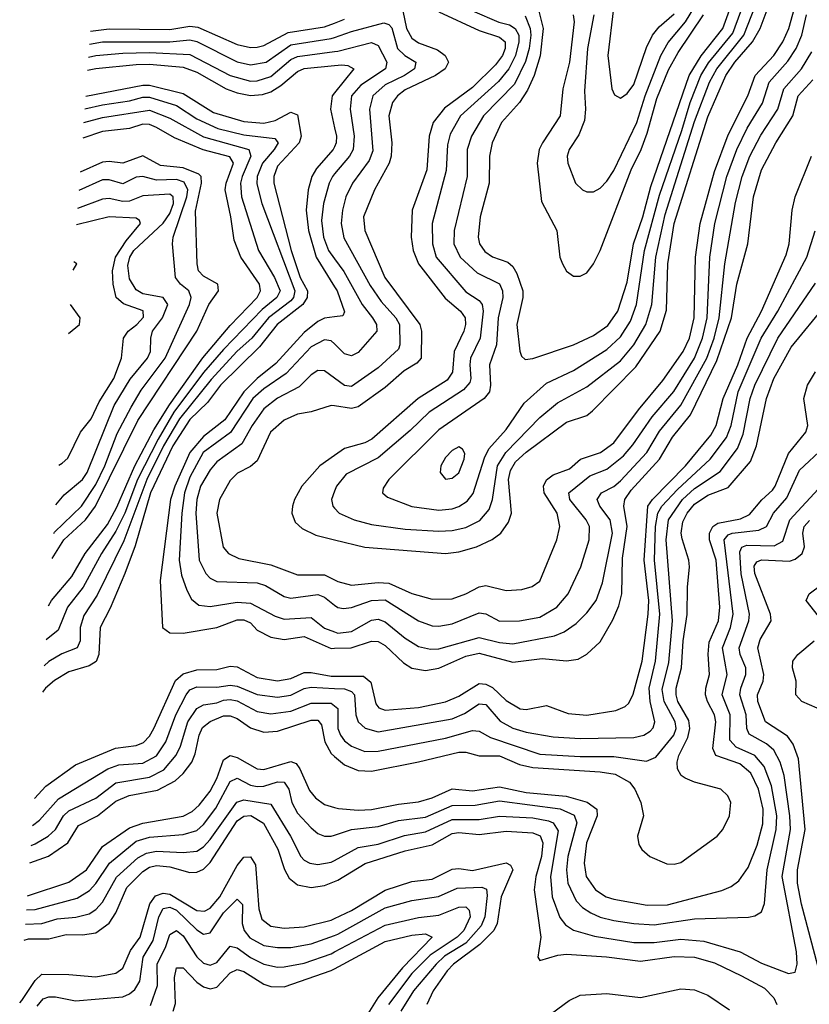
# Model space of a CAD drawing. Header units: inches. Extents: x 1173000 to 1307049, y 522583 to 678455.
# Tile 510 of 617: x 1199064 to 1201412, y 661630 to 664556. Entities that reach past the tile are written whole.
import ezdxf

# ---------------------------------------------------------------- set-up
doc = ezdxf.new("R2010")
doc.units = ezdxf.units.IN
doc.header["$MEASUREMENT"] = 0
doc.layers.add('B1696', color=7, linetype='Continuous')
doc.layers.add('B2606', color=7, linetype='Continuous')

msp = doc.modelspace()

# ---------------------------------------------------------------- linework, layer by layer
at = {"layer": 'B1696', "color": 5}
for points, elevation in [([(1199274.3, 664522.1), (1199330, 664528.4), (1199510, 664526.7), (1199570, 664537), (1199593.3, 664533.3), (1199710, 664482.4), (1199750, 664473.3), (1199770, 664474), (1199790, 664479.4), (1199862.5, 664517.5), (1199970, 664534.5), (1200000, 664546)], 1680), ([(1199271.4, 664483.3), (1199310, 664490.2), (1199510, 664490.4), (1199570, 664496.4), (1199590, 664490.7), (1199710, 664430.3), (1199750, 664421.9), (1199796.2, 664430), (1199870, 664481), (1199990, 664499.6), (1200000, 664503.2)], 1660), ([(1199268.6, 664444.8), (1199290, 664449.3), (1199370, 664456.7), (1199450, 664458.2), (1199570, 664452.3), (1199690, 664389.8), (1199750, 664373.6), (1199770, 664374.2), (1199810, 664387.3), (1199870, 664437.4), (1199890, 664446.7), (1200000, 664461.2)], 1640), ([(1199265.8, 664406.1), (1199290, 664411), (1199410, 664423.1), (1199450, 664424), (1199550, 664415.3), (1199590, 664400.4), (1199677.3, 664350), (1199710, 664338.1), (1199750, 664331.1), (1199785.9, 664334.1), (1199810, 664341.6), (1199840, 664360), (1199890, 664402.3), (1199910, 664411.2), (1200000, 664419.8)], 1620), ([(1199260.1, 664328.8), (1199430, 664361.5), (1199450, 664361.1), (1199550, 664336.3), (1199640.3, 664280.3), (1199730, 664253), (1199790, 664248.2), (1199823.2, 664256.8), (1199870, 664280.8), (1199890, 664273.2), (1199900.7, 664210), (1199894.6, 664190), (1199830, 664120.6), (1199819.1, 664090), (1199819.7, 664070), (1199871.3, 663870), (1199897.6, 663790), (1199919.1, 663750), (1199919, 663730), (1199905.2, 663710), (1199829.8, 663650), (1199776.5, 663583.5), (1199661, 663470), (1199622, 663418), (1199570, 663367.8), (1199518.7, 663290), (1199452.7, 663150), (1199407.1, 662992.9), (1199376.4, 662910), (1199333.1, 662806.9), (1199302.9, 662750), (1199299.3, 662670), (1199290.7, 662649.3), (1199270, 662636.1), (1199210, 662618.3), (1199167.1, 662592.9), (1199140.5, 662570), (1199131, 662558.2)], 1580), ([(1199257.4, 664291), (1199310, 664303.4), (1199390, 664314.6), (1199430, 664326.1), (1199450, 664326.2), (1199530, 664300.9), (1199590, 664261.3), (1199652.7, 664232.7), (1199730, 664214), (1199822.8, 664202.8), (1199832, 664190), (1199820.7, 664170), (1199785.4, 664130), (1199769.6, 664090), (1199768.5, 664068.5), (1199783.7, 664010), (1199881.6, 663750), (1199877.6, 663730), (1199870, 663720.8), (1199803.2, 663670), (1199754.2, 663610), (1199710, 663571.1), (1199632.7, 663487.3), (1199538.5, 663370), (1199491.1, 663290), (1199442.1, 663190), (1199373, 663007), (1199293.8, 662846.2), (1199254, 662786), (1199243.7, 662750), (1199243.5, 662710), (1199234.7, 662690), (1199188.5, 662671.5), (1199150, 662648.9), (1199136.7, 662636.4)], 1560), ([(1200000, 664338.5), (1199993.2, 664330), (1199987.6, 664290), (1200000, 664234.6)], 1620), ([(1199254.4, 664250.1), (1199310, 664265.1), (1199450, 664286.7), (1199510, 664263.1), (1199610, 664208.1), (1199744.6, 664170), (1199751.4, 664150), (1199725.1, 664090), (1199720.6, 664070), (1199723, 664030), (1199774.2, 663870), (1199821.1, 663790), (1199838.2, 663750), (1199828.1, 663730), (1199784.9, 663695.1), (1199670, 663576.3), (1199610, 663507.6), (1199522.3, 663390), (1199475.5, 663310), (1199414.3, 663190), (1199375.9, 663090), (1199350, 663036.5), (1199307.2, 662970), (1199252.5, 662870), (1199205.6, 662810), (1199177.9, 662742.1), (1199142.3, 662713.2)], 1540), ([(1199149.7, 662814.8), (1199157.9, 662830), (1199218.8, 662901.2), (1199258.3, 662970), (1199324.5, 663055.5), (1199352.6, 663107.4), (1199406.1, 663230), (1199462.3, 663337.7), (1199508.7, 663411.3), (1199608.5, 663551.5), (1199690, 663646.9), (1199770.1, 663730), (1199779.5, 663750), (1199777, 663770), (1199721.1, 663850), (1199701.3, 663901.3), (1199692, 663970), (1199674.3, 664050), (1199677.2, 664070), (1199699.4, 664130), (1199688.5, 664148.5), (1199609.4, 664169.4), (1199524.5, 664204.5), (1199470, 664236), (1199450, 664244.1), (1199430, 664245.1), (1199390, 664232.6), (1199310, 664224), (1199251.1, 664204.3)], 1520), ([(1200000, 664178.5), (1199996.3, 664170), (1199946.2, 664113.8), (1199932.1, 664090), (1199921.5, 664050), (1199915.7, 663990), (1199922.2, 663930), (1199944.8, 663850), (1200000, 663762.2)], 1620), ([(1199159.9, 662954.9), (1199195.3, 663010), (1199259.8, 663070), (1199289.5, 663110), (1199414.6, 663365.4), (1199590.5, 663630), (1199625.8, 663710), (1199654.8, 663750), (1199652.5, 663770), (1199610, 663793.6), (1199595.6, 663810), (1199591, 663830), (1199586.8, 663986.8), (1199604.3, 664070), (1199602.9, 664090), (1199596.6, 664096.6), (1199550, 664115.8), (1199482.5, 664122.5), (1199430, 664151.1), (1199370, 664129.5), (1199330, 664134.8), (1199310, 664132.4), (1199243.7, 664102.8)], 1480), ([(1199165.4, 663029.7), (1199167.2, 663032.8), (1199247.1, 663110), (1199290, 663174.6), (1199316.6, 663230), (1199353.2, 663326.8), (1199395.3, 663404.7), (1199425.1, 663454.8), (1199496.1, 663550), (1199568.9, 663710), (1199573.4, 663730), (1199566.9, 663750), (1199542.1, 663770), (1199527.1, 663790), (1199518.4, 663890), (1199519.6, 663910), (1199560.8, 664030), (1199563.8, 664050), (1199553, 664073), (1199530, 664081.5), (1199470, 664078.7), (1199430, 664090.4), (1199410, 664087.6), (1199370, 664068.4), (1199330, 664080.1), (1199310, 664080.2), (1199239.7, 664048.6)], 1460), ([(1200000, 664097.6), (1199993.6, 664090), (1199983.5, 664070), (1199967.3, 664010), (1199960.9, 663959.1), (1199966.9, 663910), (1199982.1, 663870), (1200000, 663845.3)], 1640), ([(1199171.6, 663114.3), (1199195.9, 663144.1), (1199250, 663189.9), (1199263.9, 663210), (1199344.5, 663410), (1199392.1, 663487.9), (1199443.7, 663550), (1199452.3, 663570), (1199453.2, 663610), (1199458.9, 663630), (1199488.2, 663670), (1199503.8, 663710), (1199490.5, 663730.5), (1199430, 663741.6), (1199410, 663753), (1199390, 663786.4), (1199385.6, 663825.6), (1199391, 663850), (1199403.4, 663870), (1199490, 663951.8), (1199510, 663979.6), (1199520.6, 664010), (1199519.9, 664030), (1199510, 664037.9), (1199430, 664032.4), (1199390, 664016.9), (1199370, 664016.1), (1199330, 664024.7), (1199310, 664023), (1199235.8, 663994.9)], 1440), ([(1199180.2, 663232.5), (1199190, 663237.9), (1199207.1, 663252.9), (1199244.4, 663330), (1199275.9, 663370), (1199299.9, 663420.1), (1199343.6, 663490), (1199366.2, 663550), (1199372.5, 663610), (1199385.9, 663630), (1199412.4, 663650), (1199432.2, 663672.2), (1199431.2, 663691.2), (1199371.9, 663711.9), (1199350.4, 663730), (1199341.2, 663770), (1199339.6, 663810), (1199348.7, 663850), (1199380.7, 663899.3), (1199422.9, 663950), (1199419.5, 663959.5), (1199410, 663965.8), (1199330, 663970.6), (1199232.2, 663946.1)], 1420), ([(1199222.5, 663812.1), (1199233.6, 663830), (1199224.2, 663836.1)], 1380), ([(1199208.7, 663623.1), (1199241.2, 663650), (1199243.4, 663670), (1199215, 663709.8)], 1380), ([(1200000, 663672.8), (1199970, 663669.4), (1199950, 663659.4), (1199910, 663626.6), (1199825.8, 663534.2), (1199770, 663490.2), (1199730, 663450.4), (1199673.2, 663366.8), (1199610, 663317), (1199569.9, 663270), (1199525.1, 663170), (1199512.2, 663130), (1199480.9, 662890), (1199488, 662750), (1199510, 662734), (1199550, 662733.2), (1199650, 662749.8), (1199710, 662773.1), (1199730, 662772.5), (1199750, 662763.8), (1199770, 662741.8), (1199810, 662720.9), (1199850, 662714.4), (1199910, 662723.3), (1199990, 662687.9), (1200000, 662688.2)], 1620), ([(1200000, 663592.3), (1199990, 663601.9), (1199970, 663604.6), (1199930, 663583.9), (1199855.8, 663504.2), (1199790, 663459.4), (1199757.4, 663430), (1199690.5, 663329.5), (1199609.6, 663270), (1199570, 663196.2), (1199553.3, 663150), (1199545.4, 663090), (1199538, 662950), (1199545.1, 662905.1), (1199560.5, 662860.5), (1199574.6, 662834.6), (1199596.6, 662816.6), (1199630, 662812), (1199710, 662825), (1199750, 662822.5), (1199823.5, 662783.5), (1199850, 662774.9), (1199930, 662779.6), (1199970, 662748.1), (1200000, 662737.2)], 1640), ([(1200000, 663490.6), (1199970, 663512.4), (1199950, 663513.4), (1199930, 663501.1), (1199894.8, 663465.2), (1199830, 663431.4), (1199790, 663400.1), (1199754.6, 663350), (1199724.5, 663295.5), (1199650, 663242.4), (1199630, 663218.3), (1199601.4, 663170), (1199590.1, 663130.1), (1199587.6, 663090), (1199597.7, 662950), (1199616.9, 662910), (1199630, 662896.3), (1199650, 662886.2), (1199770, 662882.3), (1199794.5, 662874.5), (1199850, 662842.4), (1199870, 662837.3), (1199950, 662848.3), (1199970, 662839.7), (1200000, 662816.7)], 1660), ([(1200000, 663408.4), (1199990, 663409.9), (1199930, 663390.3), (1199890, 663383.5), (1199850, 663366.1), (1199809.7, 663330), (1199770, 663245.6), (1199750, 663228.2), (1199711.7, 663208.3), (1199690, 663186.5), (1199657.6, 663130), (1199649.7, 663090), (1199668.7, 662988.7), (1199684.1, 662970), (1199715.4, 662955.4), (1199810, 662936), (1199890, 662906.5), (1199970, 662906.1), (1200000, 662891.7)], 1680), ([(1200000, 663260.6), (1199956.4, 663230), (1199903.1, 663170), (1199880.8, 663130), (1199874.6, 663110), (1199873.1, 663090), (1199883.1, 663063.1), (1199903.7, 663043.7), (1199944.4, 663024.4), (1200000, 663010.9)], 1720), ([(1200000, 663154.8), (1199990.8, 663130), (1199995, 663110), (1200000, 663104.5)], 1740), ([(1199107.9, 662241.4), (1199141.4, 662278.6), (1199230, 662341.7), (1199348.2, 662391.8), (1199410, 662399.1), (1199431.4, 662408.6), (1199450, 662427.4), (1199462.7, 662450), (1199527.3, 662592.7), (1199550, 662612.5), (1199590, 662624.3), (1199650, 662625.3), (1199690, 662634.9), (1199710, 662633.5), (1199770, 662601.7), (1199830, 662591.1), (1199870, 662598.2), (1199910, 662616), (1199930, 662616.5), (1199990, 662605.7), (1200000, 662605.7)], 1580), ([(1199102.1, 662161.9), (1199122.3, 662177.7), (1199178.8, 662241.2), (1199325.4, 662330), (1199358.4, 662341.6), (1199430, 662346.6), (1199470, 662369.1), (1199498.2, 662410), (1199528.4, 662490), (1199558.5, 662550), (1199570, 662564.9), (1199590, 662573.9), (1199650, 662572.6), (1199690, 662578.1), (1199710, 662575.2), (1199770, 662550.5), (1199830, 662542.6), (1199870, 662549.1), (1199910, 662568.5), (1199930, 662572.3), (1200000, 662568.8)], 1560), ([(1199097.7, 662102), (1199110, 662107.1), (1199148, 662130), (1199170, 662149.3), (1199194.4, 662190), (1199210, 662205.4), (1199290, 662243.1), (1199350, 662288.4), (1199450, 662304.9), (1199492.7, 662327.3), (1199529.4, 662370.6), (1199542.2, 662397.8), (1199564, 662470), (1199590, 662509), (1199610, 662520.4), (1199650, 662526.1), (1199670, 662534.2), (1199690, 662536.2), (1199710, 662532), (1199770, 662500.3), (1199810, 662493.6), (1199870, 662500.9), (1199930, 662525), (1199990, 662524.7), (1200000, 662516.8)], 1540), ([(1199094, 662050.5), (1199149.2, 662070.8), (1199206.8, 662110), (1199238.7, 662161.3), (1199295, 662190), (1199350, 662234.1), (1199388.9, 662251.1), (1199473.7, 662266.3), (1199525.8, 662294.2), (1199550, 662315.7), (1199575.9, 662350), (1199585.9, 662374.1), (1199596.9, 662430), (1199607.1, 662452.9), (1199629.6, 662470.4), (1199670, 662487.2), (1199690, 662487.8), (1199710, 662479.3), (1199750, 662451.5), (1199790, 662438.8), (1199830, 662442.1), (1199930, 662474.9), (1199950, 662474.4), (1199961, 662461), (1199971.3, 662410), (1199990, 662375.1), (1200000, 662366.8)], 1520), ([(1199086.8, 661952.9), (1199090, 661953.2), (1199210, 661992.8), (1199262.2, 662030), (1199310, 662099.4), (1199390, 662154.4), (1199430, 662168.3), (1199550, 662189.5), (1199576.9, 662203.1), (1199597.8, 662222.2), (1199630, 662264.1), (1199650, 662301.6), (1199670, 662356.8), (1199690, 662370.1), (1199710, 662363.5), (1199770, 662329.8), (1199790, 662328.5), (1199870, 662352.1), (1199885.5, 662345.5), (1199896.8, 662330), (1199925.5, 662265.6), (1199943.6, 662243.6), (1199970, 662223.7), (1200000, 662215.2)], 1480), ([(1199083.8, 661911.4), (1199110, 661912.4), (1199234.1, 661945.9), (1199271.1, 661968.9), (1199290, 661988.9), (1199330.6, 662049.4), (1199410, 662114.8), (1199450, 662127.4), (1199550, 662135.3), (1199590, 662146.9), (1199610, 662164.8), (1199647.2, 662212.8), (1199690, 662292.2), (1199710, 662301.8), (1199750, 662281.9), (1199770, 662277.6), (1199790, 662278.1), (1199830, 662291.1), (1199850.3, 662290.3), (1199864.3, 662270), (1199873, 662230), (1199890, 662197.9), (1199930, 662154.6), (1199950, 662138.2), (1199970, 662129.6), (1199990, 662129.6), (1200000, 662132.9)], 1460), ([(1199080.7, 661868.7), (1199130, 661870.3), (1199175.3, 661884.7), (1199230.7, 661889.3), (1199270, 661899.6), (1199290, 661912.3), (1199310, 661933.9), (1199351.7, 662008.3), (1199414.7, 662065.3), (1199440.4, 662079.6), (1199470, 662085.5), (1199550, 662080.9), (1199590, 662085.3), (1199610, 662098), (1199630, 662120.2), (1199709, 662231), (1199730, 662237.6), (1199810, 662225.5), (1199869.4, 662130), (1199900.1, 662070), (1199910, 662058.4), (1199926, 662050), (1199950, 662045.5), (1199990, 662052.5), (1200000, 662057.9)], 1440), ([(1199077.2, 661820.6), (1199090, 661824.5), (1199150, 661824.9), (1199202, 661838), (1199250, 661836.4), (1199290, 661843.1), (1199330, 661871), (1199350, 661902.3), (1199382.4, 661977.6), (1199430, 662025.2), (1199450, 662037.6), (1199470, 662042.6), (1199510, 662038.5), (1199570, 662021.9), (1199590, 662023), (1199610, 662032.1), (1199630, 662051.9), (1199710, 662175.1), (1199730, 662189), (1199751.1, 662191.1), (1199788.9, 662168.9), (1199830.9, 662090.9), (1199850.7, 662030.7), (1199864.9, 662004.9), (1199890, 661984.9), (1199930, 661977.4), (1199970, 661983.7), (1200000, 661995.4)], 1420), ([(1199063.6, 661634.6), (1199070, 661641.9), (1199110, 661700.8), (1199130, 661719.9), (1199210, 661719.3), (1199290, 661711.7), (1199350, 661722.8), (1199370, 661737.5), (1199393.4, 661790), (1199422.3, 661830), (1199450.9, 661929.1), (1199467.2, 661952.8), (1199490, 661961), (1199510, 661957.1), (1199590, 661909), (1199612.9, 661907.1), (1199630, 661915.5), (1199659.1, 661950), (1199710, 662042.5), (1199730, 662067.6), (1199750, 662068.9), (1199764.9, 662044.9), (1199774.4, 661914.4), (1199783.3, 661883.3), (1199810, 661862.8), (1199850, 661856.2), (1199910, 661860.2), (1199990, 661880.1), (1200000, 661884.9)], 1380), ([(1199115.4, 661624.6), (1199133.3, 661646.7), (1199150, 661652.9), (1199170, 661652.9), (1199230, 661640.3), (1199370, 661652.4), (1199390, 661661.1), (1199405.7, 661674.3), (1199420.9, 661699.1), (1199431.1, 661770), (1199460.4, 661819.6), (1199477.9, 661890), (1199490, 661915.4), (1199510, 661919.2), (1199530, 661909.6), (1199590, 661851.9), (1199610, 661839.1), (1199630, 661842.3), (1199670, 661902), (1199710, 661942.5), (1199726.4, 661926.4), (1199725.7, 661870), (1199731, 661850), (1199748.1, 661828.1), (1199790, 661805.4), (1199830, 661798.8), (1199870, 661799.2), (1199930, 661809.8), (1200000, 661834.9)], 1360), ([(1199453, 661627), (1199473.8, 661686.2), (1199472.5, 661750), (1199498.1, 661801.9), (1199510, 661838), (1199529.9, 661850.1), (1199550, 661833.4), (1199590, 661771.8), (1199610, 661752.5), (1199630, 661746.7), (1199650, 661754.9), (1199690, 661803.1), (1199710, 661797.7), (1199750, 661769.8), (1199790, 661749.5), (1199830, 661740.6), (1199850, 661741.2), (1199910, 661752.3), (1199990, 661780.7), (1200000, 661786)], 1340), ([(1199520.4, 661610), (1199526.9, 661633.1), (1199524, 661710), (1199530, 661738.5), (1199550, 661738.4), (1199590, 661695.8), (1199610, 661682.5), (1199630, 661676.6), (1199650, 661681.1), (1199690, 661723.4), (1199710, 661733.3), (1199730, 661727.8), (1199790, 661690.1), (1199810, 661683.2), (1199850, 661681.8), (1199990, 661730.8), (1200000, 661736.2)], 1320)]:
    msp.add_lwpolyline(points, dxfattribs=dict(at, elevation=elevation))
at = {"layer": 'B2606', "color": 5}
for points, elevation in [([(1200598.3, 664618.3), (1200620.6, 664530), (1200611.7, 664448.3), (1200593.5, 664390), (1200573.9, 664346.1), (1200550, 664309.9), (1200496, 664250), (1200468.3, 664190), (1200460.6, 664150), (1200459.4, 664070), (1200433.4, 663970), (1200426.6, 663910), (1200430.6, 663890), (1200446.8, 663866.8), (1200470, 663851.4), (1200515.5, 663835.5), (1200530, 663822.7), (1200541.8, 663801.8), (1200559.6, 663750), (1200559.9, 663730), (1200542.4, 663650), (1200550.8, 663570.8), (1200556.3, 663556.3), (1200566.5, 663546.5), (1200590, 663549.5), (1200710, 663590.1), (1200770, 663617.8), (1200812.5, 663647.5), (1200842.2, 663690), (1200870, 663776.3), (1200889.2, 663890), (1200917, 663970), (1200940.1, 664059.9), (1201054.9, 664390), (1201090, 664449), (1201154.3, 664530), (1201227.7, 664732.3)], 1780), ([(1200000, 663104.5), (1200013.4, 663090), (1200058.3, 663070), (1200110, 663055.8), (1200210, 663042.5), (1200310, 663035.9), (1200350, 663037.7), (1200390, 663046.7), (1200431.8, 663068.2), (1200459.3, 663100.7), (1200469.5, 663130.5), (1200484.3, 663230), (1200508.8, 663270), (1200610, 663374.1), (1200662.7, 663417.3), (1200750, 663464.7), (1200850, 663542.7), (1200890.2, 663590), (1200925.7, 663650), (1200943.8, 663710), (1200955.5, 663850), (1200982.9, 663977.1), (1201070, 664253.5), (1201114.9, 664370), (1201137, 664410), (1201217.1, 664510), (1201288.1, 664691.9)], 1740), ([(1200567, 664567), (1200581.5, 664530), (1200584.1, 664510), (1200579.1, 664470), (1200568.2, 664431.8), (1200535.5, 664364.5), (1200443.1, 664270), (1200406.9, 664210), (1200394.1, 664170), (1200393.9, 664090), (1200355.8, 663930), (1200354.8, 663890), (1200373.6, 663850), (1200423.9, 663803.9), (1200490, 663771), (1200499.6, 663750), (1200499.9, 663730), (1200486.4, 663670), (1200481.7, 663590), (1200460.5, 663530), (1200464.1, 663470), (1200460.8, 663450), (1200444.7, 663430), (1200310, 663336.9), (1200161.5, 663190), (1200144.1, 663164.1), (1200142.4, 663150), (1200157.4, 663137.4), (1200229.5, 663109.5), (1200310, 663098.8), (1200350, 663102.5), (1200370, 663109.3), (1200394.7, 663125.3), (1200412.3, 663147.7), (1200446, 663254), (1200459.1, 663280.9), (1200510, 663338.7), (1200563.5, 663416.5), (1200630, 663475.5), (1200710, 663513.4), (1200810, 663576.4), (1200850, 663613.2), (1200880.1, 663659.9), (1200897.9, 663710), (1200922.1, 663870), (1200965.9, 664034.1), (1201033.1, 664226.9), (1201057.2, 664310), (1201088.8, 664390), (1201112.1, 664427.9), (1201184.3, 664515.7), (1201255.2, 664710)], 1760), ([(1200000, 663010.9), (1200090, 662989.1), (1200330, 662969.7), (1200370, 662974.4), (1200421.6, 662990), (1200468.9, 663011.1), (1200494.1, 663030), (1200517.3, 663062.7), (1200526.3, 663090), (1200517.2, 663190), (1200523.6, 663216.4), (1200538.1, 663241.9), (1200570, 663271.1), (1200690, 663360.3), (1200750, 663379.9), (1200766.7, 663393.3), (1200895.8, 663524.2), (1200968.1, 663630), (1200987.3, 663692.7), (1200990.7, 663830), (1201010.3, 663950), (1201110, 664267.2), (1201163.7, 664390), (1201190, 664430), (1201242.3, 664490), (1201266, 664530), (1201310, 664650)], 1720), ([(1200000, 662891.7), (1200010, 662887), (1200050, 662875.5), (1200130, 662883.4), (1200161.4, 662881.4), (1200230, 662851.3), (1200290, 662834.5), (1200350, 662835), (1200390, 662849.7), (1200430, 662870.4), (1200450, 662874.8), (1200510, 662860.1), (1200556.9, 662863.1), (1200587.8, 662872.2), (1200610, 662887.8), (1200660.8, 663010), (1200669.5, 663050), (1200662.2, 663090), (1200623.5, 663150), (1200621.1, 663170), (1200630, 663188.4), (1200650, 663203.7), (1200699, 663221), (1200731.8, 663250), (1200790.3, 663269.7), (1200830, 663298.7), (1200903.4, 663396.6), (1200976.6, 663483.4), (1201036.5, 663570), (1201055, 663610), (1201069.3, 663670), (1201072.9, 663850), (1201087.1, 663950), (1201130, 664105.1), (1201170, 664214.1), (1201229.2, 664330), (1201250.5, 664390), (1201306, 664450), (1201333.3, 664490), (1201350.8, 664530), (1201367.4, 664590)], 1680), ([(1200202.7, 664582.7), (1200214.1, 664530), (1200230, 664501.4), (1200250, 664487.1), (1200306.3, 664466.3), (1200329.1, 664450), (1200338.5, 664430), (1200328.7, 664410), (1200300.4, 664390), (1200210, 664347.3), (1200187.2, 664330), (1200172.4, 664310), (1200161.6, 664270), (1200169.8, 664190), (1200168.6, 664150), (1200162.4, 664130), (1200119.2, 664050), (1200086.1, 663970), (1200090.1, 663930), (1200149.5, 663790), (1200253.1, 663650), (1200258.5, 663630), (1200257.5, 663550), (1200245, 663535), (1200207.3, 663512.7), (1200150, 663463.5), (1200070, 663405.2), (1200050, 663400.8), (1200000, 663408.4)], 1680), ([(1200410, 664581.9), (1200488.6, 664548.6), (1200520.2, 664540.2), (1200537, 664530), (1200547.6, 664510), (1200548, 664490), (1200537.7, 664450), (1200518, 664410), (1200487.3, 664372.7), (1200374.6, 664270), (1200343.8, 664216.2), (1200335.6, 664184.4), (1200331.8, 664108.2), (1200290.4, 663950), (1200291, 663890), (1200302.6, 663850), (1200390, 663747.4), (1200430, 663721.8), (1200438.8, 663710), (1200441.7, 663690), (1200432.9, 663610), (1200404.6, 663550), (1200401.8, 663530), (1200405.6, 663490), (1200402.1, 663477.9), (1200383.7, 663456.3), (1200281.6, 663390), (1200224.9, 663335.1), (1200130, 663254.5), (1200034.8, 663205.2), (1200005.7, 663170), (1200000, 663154.8)], 1740), ([(1200310, 664579.2), (1200430, 664523.5), (1200490, 664503.9), (1200507.3, 664490), (1200507, 664470), (1200499.5, 664450), (1200478.6, 664421.4), (1200410, 664354.8), (1200326.9, 664293.1), (1200292.8, 664250), (1200280.9, 664210), (1200274.5, 664110), (1200230.4, 663990), (1200228.2, 663910), (1200234.2, 663870), (1200249.8, 663830), (1200328.9, 663728.9), (1200374.3, 663690), (1200388.2, 663670), (1200389.5, 663650), (1200384.4, 663630), (1200355.2, 663570), (1200351, 663509), (1200334.8, 663485.2), (1200248.9, 663430), (1200110.9, 663309.1), (1200090, 663298.2), (1200030, 663281.6), (1200000, 663260.6)], 1720), ([(1200771, 664570), (1200752.1, 664470), (1200743.1, 664343.1), (1200746.2, 664290), (1200743.3, 664256.7), (1200726.2, 664213.8), (1200697.2, 664170), (1200691.3, 664150), (1200693.8, 664130), (1200716.8, 664070), (1200737, 664050), (1200750, 664044.2), (1200770, 664044.4), (1200790, 664055.1), (1200810, 664075.7), (1200830, 664108.1), (1200899.2, 664250), (1200923.2, 664330), (1200970.1, 664449.9), (1200991.9, 664488.1), (1201043.2, 664550), (1201068.1, 664590)], 1840), ([(1200829.4, 664590), (1200812.6, 664450), (1200824.5, 664350), (1200832.6, 664332.6), (1200850, 664323.2), (1200870, 664336.8), (1200890, 664363.7), (1200927.2, 664472.8), (1200945.9, 664510), (1200965.6, 664534.4), (1201010, 664573.8)], 1860), ([(1200000, 662816.7), (1200009.4, 662809.4), (1200026.6, 662806.6), (1200050, 662809), (1200110, 662829.8), (1200150, 662832.5), (1200250, 662769.3), (1200290, 662754.8), (1200310, 662753.5), (1200350, 662761), (1200430, 662794), (1200450, 662790.6), (1200490, 662768.5), (1200550, 662769.3), (1200610, 662780.7), (1200661.3, 662810), (1200694.7, 662850), (1200732.6, 662930), (1200757.4, 663010), (1200758.1, 663050), (1200748.4, 663070), (1200699.2, 663130), (1200696.9, 663150), (1200759.1, 663200.9), (1200810, 663220.8), (1200859.6, 663260.4), (1200887.2, 663292.8), (1200944.3, 663375.7), (1201008.5, 663451.5), (1201070.2, 663550), (1201094.5, 663610), (1201107.9, 663670), (1201116.1, 663850), (1201131.1, 663950), (1201166.9, 664090), (1201195.7, 664170), (1201226.6, 664233.4), (1201272.1, 664307.9), (1201292.4, 664370), (1201347.7, 664432.3), (1201372.5, 664470), (1201389.7, 664510), (1201403.2, 664570)], 1660), ([(1200000, 664546), (1200030, 664557.4)], 1680), ([(1200000, 664503.2), (1200050, 664520.9), (1200146.4, 664546.4), (1200161.3, 664541.3), (1200170, 664531.4), (1200187.6, 664470), (1200209.1, 664449.1), (1200241.9, 664430), (1200237.6, 664410), (1200207.5, 664390), (1200150, 664362.7), (1200113.5, 664330), (1200103.5, 664290), (1200113.8, 664166.2), (1200102.4, 664137.6), (1200053.5, 664070), (1200033.9, 664030), (1200023.6, 663990), (1200019.9, 663950), (1200027.5, 663907.5), (1200105.8, 663765.8), (1200138.3, 663718.3), (1200182.4, 663670), (1200192.7, 663650), (1200194.1, 663590), (1200190, 663576.8), (1200130, 663521.6), (1200050, 663465.7), (1200030, 663468.8), (1200000, 663490.6)], 1660), ([(1200709.2, 664570), (1200712.3, 664550), (1200698.2, 664430), (1200678.3, 664350), (1200670.4, 664270), (1200618, 664190), (1200608.6, 664170), (1200602.9, 664130), (1200615.7, 664015.7), (1200661.4, 663930), (1200670.1, 663850), (1200677.5, 663830), (1200690, 663808.4), (1200710, 663794.3), (1200730, 663793.4), (1200750, 663804.2), (1200770, 663830.2), (1200790, 663870.2), (1200882.4, 664110), (1200912, 664170), (1200930, 664218.4), (1200958.3, 664321.7), (1200993.2, 664406.8), (1201021.7, 664458.3), (1201097, 664570)], 1820), ([(1200000, 664461.2), (1200010, 664462.6), (1200110, 664487.7), (1200130, 664479.3), (1200155.7, 664430), (1200151.7, 664410), (1200078.4, 664361.6), (1200050.4, 664330), (1200045.9, 664290), (1200058.6, 664210), (1200055.5, 664170), (1200044.2, 664150), (1200000, 664097.6)], 1640), ([(1200000, 662737.2), (1200010, 662733.5), (1200050, 662738.4), (1200110, 662771.7), (1200130, 662774.7), (1200150, 662766.7), (1200210, 662718.6), (1200250, 662693.7), (1200285.2, 662685.2), (1200310, 662686.2), (1200430, 662720.6), (1200490, 662705.1), (1200530, 662701.5), (1200654.4, 662725.6), (1200682.7, 662737.3), (1200718, 662762), (1200750, 662793.8), (1200777.8, 662830), (1200797, 662883), (1200826.9, 663030), (1200819.2, 663070), (1200788.7, 663110), (1200780.9, 663130), (1200793.7, 663150), (1200830, 663169), (1200850, 663185.7), (1200928.2, 663270), (1200966.6, 663333.4), (1201030, 663410.4), (1201106.8, 663550), (1201129, 663610), (1201143.9, 663670), (1201160.6, 663830), (1201192.4, 664012.4), (1201212.3, 664090), (1201234.4, 664150), (1201267.6, 664212.4), (1201318.1, 664290), (1201335.7, 664350), (1201388.5, 664410), (1201419.2, 664460.8)], 1640), ([(1200000, 664419.8), (1200021.8, 664421.8), (1200039.6, 664419.6), (1200057.7, 664410), (1200000, 664338.5)], 1620), ([(1200000, 662688.2), (1200049.8, 662689.8), (1200110, 662709.8), (1200130, 662708.6), (1200150, 662696.8), (1200205, 662645), (1200230, 662629.1), (1200270, 662622.2), (1200310, 662629), (1200390, 662664.4), (1200430, 662673.4), (1200530, 662647.1), (1200617.6, 662657.6), (1200690, 662651), (1200724.4, 662655.6), (1200750, 662670.8), (1200790, 662707.3), (1200827.4, 662772.6), (1200845.6, 662814.4), (1200854.4, 662850), (1200856, 662956), (1200869.8, 663050), (1200860, 663110), (1200863.5, 663130), (1200881.8, 663158.2), (1200966.4, 663250), (1201004.8, 663315.2), (1201058.2, 663381.8), (1201136.9, 663543.1), (1201180.3, 663670), (1201195.7, 663770), (1201229.3, 663890), (1201245.7, 664030), (1201270, 664110.1), (1201312.4, 664190), (1201362.4, 664270), (1201378.9, 664330), (1201422.5, 664377.5)], 1620), ([(1200000, 664234.6), (1200005.5, 664210), (1200004.9, 664190), (1200000, 664178.5)], 1620), ([(1200000, 662605.7), (1200085.8, 662605.8), (1200107.6, 662587.6), (1200123, 662523), (1200131.4, 662511.4), (1200150, 662503.9), (1200250, 662512.2), (1200330, 662529.2), (1200370, 662545.7), (1200430, 662583.3), (1200450, 662581.9), (1200470, 662571.6), (1200510, 662532.6), (1200552, 662508), (1200570, 662506.1), (1200630, 662518.3), (1200694.5, 662494.5), (1200750, 662489.7), (1200836.8, 662503.2), (1200864.6, 662515.4), (1200875, 662525), (1200887.8, 662552.2), (1200914.3, 662650), (1200933, 662790), (1200934.2, 662830), (1200920.2, 662950), (1200931.8, 663110), (1200945.4, 663130), (1201043.5, 663230), (1201118.4, 663321.6), (1201135.2, 663350), (1201155.5, 663430), (1201199.1, 663530), (1201226.7, 663610), (1201269.7, 663690), (1201342.5, 663857.5), (1201351.8, 663890), (1201360.8, 663990), (1201369.6, 664030), (1201418.4, 664150)], 1580), ([(1200000, 662568.8), (1200030, 662567.3), (1200050, 662559.9), (1200058.9, 662550), (1200063.3, 662490), (1200070.5, 662470), (1200090.6, 662450.6), (1200130, 662440.2), (1200350, 662478.9), (1200385.9, 662494.1), (1200430, 662522.7), (1200450, 662521.4), (1200492, 662472), (1200530, 662451.2), (1200570, 662439.3), (1200650, 662425.3), (1200730, 662419.9), (1200890, 662423.4), (1200919.8, 662430), (1200938.2, 662441.8), (1200947.7, 662452.3), (1200952.4, 662470), (1200938.6, 662530), (1200935.2, 662570), (1200954.6, 662650), (1200967.2, 662790), (1200951.8, 662950), (1200954.8, 663050), (1200960.9, 663090), (1200973.4, 663110), (1201019.8, 663160.2), (1201116.8, 663250), (1201165.1, 663314.9), (1201179.7, 663350), (1201200.2, 663450), (1201268.3, 663610), (1201318.2, 663690), (1201404.8, 663850), (1201428.9, 663928.9)], 1560), ([(1200000, 663845.3), (1200027.4, 663807.4), (1200082.2, 663710), (1200112.9, 663670), (1200124.6, 663650), (1200125.4, 663630), (1200070, 663567.2), (1200050, 663556.7), (1200030, 663563.4), (1200000, 663592.3)], 1640), ([(1200000, 662516.8), (1200009.4, 662509.4), (1200009.8, 662450), (1200017.2, 662430), (1200030, 662413.2), (1200050, 662397.8), (1200090, 662381.9), (1200130, 662382.7), (1200330, 662420.7), (1200410, 662443.8), (1200430, 662441.8), (1200463.2, 662423.2), (1200610, 662373.7), (1200730, 662366.3), (1200830, 662366.6), (1200927.3, 662352.7), (1200954.9, 662365.1), (1201008.7, 662430), (1201015.5, 662450), (1201012.5, 662470), (1200979.8, 662530), (1200974.4, 662565.6), (1200993.6, 662646.4), (1201004.7, 662770), (1200985.9, 663010), (1200992.7, 663070), (1201034.4, 663130), (1201070, 663162.5), (1201146.8, 663213.2), (1201198.4, 663281.6), (1201215.3, 663324.7), (1201235.9, 663430), (1201250.2, 663470), (1201318.1, 663610), (1201430, 663772.8)], 1540), ([(1200000, 663762.2), (1200007.6, 663750), (1200030, 663687.8), (1200024.5, 663675.5), (1200000, 663672.8)], 1620), ([(1200000, 662366.8), (1200030, 662342), (1200070, 662324.7), (1200110, 662323.5), (1200250, 662350.4), (1200370, 662379.7), (1200390, 662379.9), (1200430, 662368.6), (1200490, 662368.2), (1200550, 662343.3), (1200590, 662333.7), (1200790, 662320.9), (1200834.1, 662314.1), (1200877.1, 662290), (1200892.7, 662270), (1200911, 662230), (1200918.9, 662190), (1200901.2, 662130), (1200904.8, 662104.8), (1200913.5, 662090), (1200937.8, 662070), (1200988.2, 662048.2), (1201010, 662046.8), (1201030, 662051.7), (1201137.4, 662130), (1201154.1, 662150), (1201174.7, 662190), (1201178.5, 662230), (1201169.9, 662250), (1201148.4, 662270), (1201070.3, 662290.3), (1201042.1, 662302.1), (1201030.6, 662310.6), (1201019.8, 662330), (1201018.4, 662350), (1201023.3, 662370), (1201050, 662423.4), (1201056.9, 662450), (1201053.4, 662473.4), (1201021.2, 662530), (1201015.3, 662550), (1201015.6, 662570), (1201031.3, 662630), (1201036.2, 662710), (1201048.4, 662788.4), (1201049, 662870), (1201055.7, 662930), (1201053.8, 662950), (1201033.2, 663013.2), (1201030.8, 663030), (1201035.9, 663064.1), (1201048.2, 663090), (1201070, 663116.3), (1201110, 663143.1), (1201170, 663165.6), (1201236.8, 663243.2), (1201254.6, 663290), (1201284, 663430), (1201305.9, 663490), (1201357.4, 663582.6), (1201461.6, 663710)], 1520), ([(1200000, 662215.2), (1200011.9, 662211.9), (1200070, 662207), (1200110, 662209), (1200190, 662225.1), (1200250, 662231.5), (1200290, 662243.9), (1200350, 662270.6), (1200410, 662264.7), (1200490, 662276.8), (1200570, 662259.9), (1200688.6, 662248.6), (1200751.3, 662231.3), (1200779.9, 662210), (1200780.6, 662190), (1200748.8, 662110), (1200742.5, 662050), (1200748.4, 662010), (1200776.2, 661970), (1200807.8, 661950), (1200830, 661943.1), (1200930, 661924.7), (1200990, 661926), (1201151.8, 661968.2), (1201179.5, 661980.5), (1201202.5, 661997.5), (1201230, 662036.8), (1201256.5, 662103.5), (1201273.7, 662166.3), (1201274.3, 662210), (1201261.1, 662270), (1201237.6, 662317.6), (1201204.8, 662344.8), (1201133.8, 662370), (1201125.1, 662390), (1201133.9, 662470), (1201129.3, 662490), (1201108.8, 662530), (1201103, 662550), (1201103.9, 662570), (1201114.5, 662610), (1201110.8, 662670.8), (1201113.6, 662706.4), (1201141.4, 662770), (1201145.8, 662810), (1201134.4, 662950), (1201115.3, 663010), (1201115, 663030), (1201124.9, 663050), (1201140, 663060), (1201207, 663073), (1201234.2, 663085.8), (1201270.3, 663129.7), (1201301.8, 663158.2), (1201310.4, 663170), (1201350, 663267.2), (1201401, 663330), (1201407, 663350), (1201395.2, 663430), (1201406.4, 663470), (1201429.9, 663510)], 1480), ([(1200000, 662132.9), (1200050.7, 662149.3), (1200130, 662158.4), (1200190, 662176.6), (1200270, 662186.3), (1200350, 662220.7), (1200417.8, 662222.2), (1200490, 662234.8), (1200671.2, 662211.2), (1200712.2, 662192.2), (1200720.6, 662170), (1200694, 662070), (1200690.1, 662030.1), (1200693.4, 661990), (1200718.2, 661938.2), (1200737.5, 661917.5), (1200761.9, 661901.9), (1200790, 661889.5), (1200830, 661879.5), (1200890.1, 661870.1), (1200950, 661866.9), (1201070, 661884.2), (1201230.9, 661889.1), (1201250, 661893.1), (1201270, 661905.3), (1201278.6, 661930), (1201285.9, 662030), (1201313.3, 662150), (1201314.8, 662190), (1201299, 662279), (1201277.2, 662337.2), (1201249.3, 662369.3), (1201194.5, 662394.5), (1201175.4, 662415.4), (1201176, 662490), (1201152.8, 662550), (1201167.2, 662610), (1201153.5, 662690), (1201177.8, 662750), (1201185.6, 662790), (1201158.6, 663010), (1201170, 663024.9), (1201182.3, 663030), (1201261.3, 663038.7), (1201284.4, 663050), (1201305.4, 663090), (1201344.6, 663135.4), (1201382.7, 663217.3), (1201455.3, 663284.7)], 1460), ([(1200000, 662057.9), (1200070, 662095.9), (1200130, 662105.8), (1200207.7, 662132.3), (1200270, 662143.1), (1200350, 662179.1), (1200430, 662179.9), (1200490, 662189.8), (1200590, 662184), (1200635.8, 662175.8), (1200650.5, 662170), (1200665.3, 662145.3), (1200641.7, 662010), (1200647.3, 661950), (1200670, 661888.1), (1200686.7, 661866.7), (1200710, 661850.5), (1200772.6, 661832.6), (1200890, 661814.4), (1200950, 661813.9), (1201030, 661823.8), (1201098.4, 661818.4), (1201206, 661786), (1201270, 661753), (1201350, 661721.7), (1201370, 661726), (1201375.6, 661750), (1201374.1, 661785.9), (1201330.6, 662010), (1201355.5, 662150), (1201354.1, 662190), (1201336.5, 662310), (1201325, 662350), (1201305.8, 662385.8), (1201284.7, 662404.7), (1201233.1, 662433.1), (1201225.6, 662450), (1201223.5, 662490), (1201205.1, 662550), (1201207.6, 662570), (1201223.4, 662610), (1201222.6, 662630), (1201205.8, 662670), (1201203.4, 662690), (1201232, 662770), (1201234.2, 662790), (1201209, 662909), (1201204.9, 662975.1), (1201211.5, 662988.5), (1201225.9, 662994.1), (1201307, 662993), (1201333.2, 663006.8), (1201353.4, 663070), (1201450, 663173.4)], 1440), ([(1201463.6, 661643.6), (1201388, 661928), (1201376.1, 661990), (1201376.5, 662030), (1201399.7, 662150), (1201379.3, 662359.3), (1201363.7, 662403.7), (1201347.1, 662427.1), (1201281.4, 662470), (1201258.8, 662530), (1201257.8, 662550), (1201274.5, 662590), (1201276.6, 662610), (1201259.1, 662690), (1201265.7, 662714.3), (1201298.3, 662770), (1201295.8, 662790), (1201249.7, 662910), (1201247.4, 662932.6), (1201255.2, 662944.8), (1201269.5, 662950.5), (1201352.6, 662947.4), (1201370, 662953.2), (1201390.4, 662969.6), (1201397.5, 662990), (1201392.8, 663030), (1201396.5, 663050), (1201412.6, 663067.4)], 1420), ([(1201450.2, 662770.2), (1201402.1, 662830), (1201411.4, 662850), (1201450, 662878.4)], 1380), ([(1201481, 662490), (1201389.9, 662530), (1201371.5, 662550), (1201373, 662590), (1201362, 662630), (1201362.7, 662650), (1201377.8, 662670), (1201426.3, 662710)], 1380), ([(1200000, 661995.4), (1200010, 661999.3), (1200091, 662049), (1200210, 662086.8), (1200290, 662104), (1200350, 662138.1), (1200370, 662140.9), (1200430, 662134.9), (1200510, 662144.8), (1200590, 662139.8), (1200610.9, 662130.9), (1200619.6, 662110), (1200615.6, 662070), (1200598.5, 662010), (1200593.7, 661970), (1200613.6, 661830), (1200604.7, 661770), (1200610, 661760.4), (1200663.5, 661776.5), (1200690, 661779.1), (1200808.8, 661771.2), (1200910, 661758.3), (1201010, 661772.2), (1201070, 661770.3), (1201130, 661754), (1201210, 661715.3), (1201278.2, 661678.2), (1201305.9, 661650), (1201315.1, 661630)], 1420), ([(1200000, 661884.9), (1200050, 661909.3), (1200150, 661969.5), (1200230, 661994.8), (1200290, 662002.4), (1200350, 662031.8), (1200370, 662033.9), (1200410, 662027.6), (1200510.3, 662050.3), (1200523.5, 662043.5), (1200530, 662030), (1200495.8, 661950), (1200483.3, 661870), (1200473.5, 661850), (1200432.2, 661807.8), (1200353.5, 661750), (1200334.9, 661730), (1200293.2, 661670), (1200274, 661630)], 1380), ([(1200000, 661834.9), (1200010, 661838.4), (1200150, 661917.3), (1200230, 661939.1), (1200309.3, 661950.7), (1200364.9, 661975.1), (1200438.4, 661978.4), (1200452.2, 661972.2), (1200453.3, 661953.3), (1200447, 661890), (1200436.3, 661863.7), (1200390, 661812.4), (1200326.9, 661773.1), (1200302.1, 661750), (1200234.7, 661670), (1200197.4, 661610)], 1360), ([(1200000, 661786), (1200150, 661865.7), (1200250, 661888.3), (1200310, 661894.7), (1200370, 661919.2), (1200390, 661919.5), (1200400.1, 661910), (1200403.3, 661890), (1200384.7, 661850), (1200364.4, 661830), (1200283.8, 661776.2), (1200230, 661721.5), (1200160.4, 661630)], 1340), ([(1200000, 661736.2), (1200150, 661816.5), (1200230, 661835.7), (1200270, 661839.7), (1200290.6, 661830), (1200201.6, 661738.4), (1200129.1, 661650), (1200079.3, 661570)], 1320), ([(1200570, 661547.8), (1200698, 661642), (1200730, 661657), (1200810, 661662.6), (1200910, 661650.1), (1201030, 661676.7), (1201070, 661673.7), (1201110, 661657.8), (1201174.2, 661614.2)], 1380)]:
    msp.add_lwpolyline(points, dxfattribs=dict(at, elevation=elevation))
at = {"layer": 'B2606', "color": 5, "elevation": 1780}
msp.add_lwpolyline([(1200370, 663286.6), (1200350, 663276.1), (1200330, 663255.4), (1200316.3, 663230), (1200313.6, 663210), (1200330, 663190.3), (1200350, 663193.7), (1200370, 663209.4), (1200385.2, 663250), (1200386.9, 663266.9), (1200380.1, 663280.1)], close=True, dxfattribs=at)

doc.saveas('drawing.dxf')
